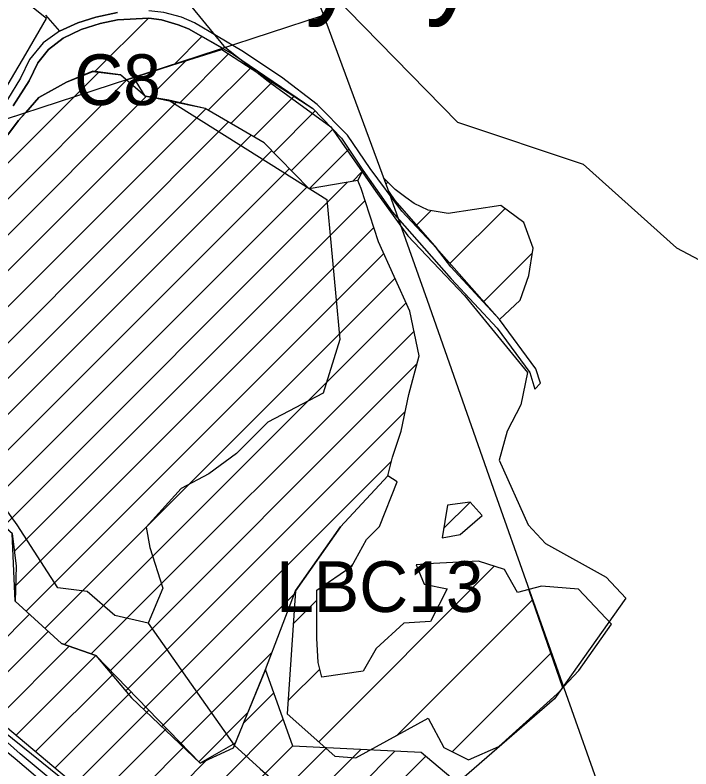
# Model space of a CAD drawing. Extents: x -564810 to -550519, y -1045831 to -1034011.
# Drawn here: x -551782.7 to -551516.3, y -1036667.9 to -1036370.8 of the extents above; entities that cross this region are included whole.
import ezdxf

# ---------------------------------------------------------------- set-up
doc = ezdxf.new("R2010")
doc.units = 0
for name, color, linetype in [('Lesní porost', 7, 'Continuous'), ('Názvy toků', 7, 'Continuous'), ('označ pol cest', 7, 'Continuous'), ('Polní cesty stavající', 7, 'Continuous'), ('STG', 7, 'Continuous'), ('Vedení VN', 7, 'Continuous'), ('Vodní plocha', 7, 'Continuous'), ('Vrstva 33', 7, 'Continuous'), ('Vrstva 5', 7, 'Continuous'), ('zamokř ploch', 7, 'Continuous')]:
    doc.layers.add(name, color=color, linetype=linetype)

msp = doc.modelspace()

# ---------------------------------------------------------------- linework, layer by layer
at = {"layer": 'Lesní porost'}
for p, q in [((-551770.72, -1036370.81), (-551765.18, -1036377.15)), ((-551750.84, -1036371.62), (-551742.29, -1036369.84)), ((-551765.18, -1036377.15), (-551757.94, -1036373.95)), ((-551757.94, -1036373.95), (-551750.84, -1036371.62)), ((-551749.12, -1036374.19), (-551756.65, -1036376.57)), ((-551751.19, -1036393.13), (-551730.08, -1036372.02)), ((-551742.37, -1036372.77), (-551749.12, -1036374.19)), ((-551730, -1036372.02), (-551742.37, -1036372.77)), ((-551756.65, -1036376.57), (-551763.73, -1036379.97)), ((-551700.7, -1036383.99), (-551714.27, -1036376.28)), ((-551763.73, -1036379.97), (-551769.44, -1036384.36)), ((-551720.03, -1036390.26), (-551709.03, -1036379.26)), ((-551769.44, -1036384.36), (-551773.77, -1036389.72)), ((-551735.89, -1036395.41), (-551700.7, -1036383.99)), ((-551773.77, -1036389.72), (-551777.17, -1036396.73)), ((-551762.36, -1036397.32), (-551751.99, -1036393.03)), ((-551751.99, -1036393.03), (-551741.06, -1036394.41)), ((-551741.06, -1036394.41), (-551738.81, -1036396.36)), ((-551777.17, -1036396.73), (-551783.47, -1036406.62)), ((-551767.2, -1036399.86), (-551762.36, -1036397.32)), ((-551738.81, -1036396.36), (-551735.89, -1036395.41)), ((-551773.25, -1036403.39), (-551767.2, -1036399.86)), ((-551778.47, -1036409.22), (-551773.25, -1036403.39)), ((-551786.44, -1036411.8), (-551778.47, -1036409.22)), ((-551632.93, -1036439.56), (-551637.44, -1036435.01)), ((-551637.44, -1036435.01), (-551635.91, -1036439.25)), ((-551636.56, -1036437.46), (-551635.78, -1036436.68)), ((-551635.91, -1036439.25), (-551635.54, -1036440.3)), ((-551628.62, -1036442.77), (-551632.93, -1036439.56)), ((-551635.54, -1036440.3), (-551632.98, -1036443.95)), ((-551632.98, -1036443.95), (-551616.6, -1036462.71)), ((-551625.34, -1036445.1), (-551628.62, -1036442.77)), ((-551619.86, -1036447.73), (-551625.34, -1036445.1)), ((-551624.49, -1036453.67), (-551618.72, -1036447.91)), ((-551611.93, -1036448.99), (-551619.86, -1036447.73)), ((-551591.2, -1036445.83), (-551611.93, -1036448.99)), ((-551611.27, -1036468.74), (-551589.58, -1036447.05)), ((-551582.18, -1036452.64), (-551591.2, -1036445.83)), ((-551578.48, -1036462.69), (-551582.18, -1036452.64)), ((-551616.6, -1036462.71), (-551591.71, -1036490.83)), ((-551580.24, -1036473.45), (-551578.48, -1036462.69)), ((-551597.99, -1036483.74), (-551578.78, -1036464.54)), ((-551583.55, -1036483.21), (-551580.24, -1036473.45)), ((-551591.71, -1036490.83), (-551583.55, -1036483.21)), ((-551635.79, -1036552.43), (-551654.36, -1036572.54)), ((-551632.15, -1036554.74), (-551635.79, -1036552.43)), ((-551639.11, -1036572.45), (-551632.15, -1036554.74)), ((-551612.24, -1036564.02), (-551614.38, -1036576.92)), ((-551613.77, -1036573.23), (-551603.34, -1036562.8)), ((-551603.34, -1036562.8), (-551612.24, -1036564.02)), ((-551598.58, -1036568.11), (-551603.34, -1036562.8)), ((-551603.34, -1036562.8), (-551603.34, -1036562.8)), ((-551607.31, -1036575.54), (-551598.58, -1036568.11)), ((-551654.36, -1036572.54), (-551672.22, -1036597.8)), ((-551644.24, -1036577.57), (-551639.11, -1036572.45)), ((-551614.38, -1036576.92), (-551607.31, -1036575.54)), ((-551649.92, -1036588.09), (-551644.24, -1036577.57)), ((-551663.74, -1036597.48), (-551649.92, -1036588.09)), ((-551663.01, -1036657.24), (-551593.81, -1036588.05)), ((-551651.49, -1036589.16), (-551649.33, -1036587)), ((-551617.74, -1036586.94), (-551624.56, -1036587.55)), ((-551624.56, -1036587.55), (-551621.49, -1036595.17)), ((-551623.71, -1036589.66), (-551621.31, -1036587.26)), ((-551600.01, -1036586.11), (-551617.74, -1036586.94)), ((-551589.75, -1036589.32), (-551600.01, -1036586.11)), ((-551584.67, -1036598.37), (-551589.75, -1036589.32)), ((-551621.49, -1036595.17), (-551612.38, -1036597.02)), ((-551612.38, -1036597.02), (-551618.99, -1036609.88)), ((-551575.24, -1036595.86), (-551580.23, -1036597.19)), ((-551560.65, -1036597.16), (-551575.24, -1036595.86)), ((-551672.22, -1036597.8), (-551675.49, -1036646.27)), ((-551663.72, -1036616.38), (-551663.74, -1036597.48)), ((-551580.23, -1036597.19), (-551584.67, -1036598.37)), ((-551580.23, -1036597.19), (-551579.95, -1036597.98)), ((-551579.95, -1036597.98), (-551580.23, -1036597.19)), ((-551579.95, -1036597.98), (-551579.95, -1036597.98)), ((-551579.95, -1036597.98), (-551566.82, -1036635.92)), ((-551566.82, -1036635.92), (-551579.95, -1036597.98)), ((-551547.59, -1036610.94), (-551560.65, -1036597.16)), ((-551673.09, -1036610.76), (-551663.74, -1036601.4)), ((-551632.32, -1036654.84), (-551578.8, -1036601.32)), ((-551629.43, -1036610.54), (-551640.42, -1036620.45)), ((-551618.99, -1036609.88), (-551629.43, -1036610.54)), ((-551560.46, -1036629.2), (-551547.59, -1036610.94)), ((-551663.28, -1036626.06), (-551663.72, -1036616.38)), ((-551640.42, -1036620.45), (-551645.45, -1036629.41)), ((-551610.34, -1036661.14), (-551571.52, -1036622.33)), ((-551661.77, -1036631.8), (-551663.28, -1036626.06)), ((-551675.14, -1036641.09), (-551662.62, -1036628.57)), ((-551645.45, -1036629.41), (-551661.77, -1036631.8)), ((-551566.49, -1036635.57), (-551560.46, -1036629.2)), ((-551566.82, -1036635.92), (-551566.49, -1036635.57)), ((-551592.05, -1036659.12), (-551569.07, -1036638.29)), ((-551569.07, -1036638.29), (-551566.82, -1036635.92)), ((-551675.49, -1036646.27), (-551656.61, -1036662.87)), ((-551648.33, -1036663.63), (-551619.82, -1036647.98)), ((-551619.82, -1036647.98), (-551613.67, -1036659.46)), ((-551613.67, -1036659.46), (-551603.95, -1036664.38)), ((-551603.95, -1036664.38), (-551592.05, -1036659.12)), ((-551656.61, -1036662.87), (-551648.33, -1036663.63))]:
    msp.add_line(p, q, dxfattribs=at)
for points in [[(-551724.91, -1036372.71), (-551730, -1036372.02)], [(-551714.27, -1036376.28), (-551718.4, -1036374.75), (-551724.91, -1036372.71)]]:
    msp.add_lwpolyline(points, dxfattribs=at)
at = {"layer": 'Polní cesty stavající'}
for p, q in [((-551742.29, -1036369.84), (-551750.84, -1036371.62)), ((-551757.94, -1036373.95), (-551765.18, -1036377.15)), ((-551750.84, -1036371.62), (-551757.94, -1036373.95)), ((-551756.65, -1036376.57), (-551749.12, -1036374.19)), ((-551749.12, -1036374.19), (-551742.37, -1036372.77)), ((-551742.37, -1036372.77), (-551730, -1036372.02)), ((-551693.36, -1036384.95), (-551711.9, -1036373.93)), ((-551765.18, -1036377.15), (-551771.65, -1036381.8)), ((-551763.73, -1036379.97), (-551756.65, -1036376.57)), ((-551714.27, -1036376.28), (-551696.59, -1036386.32)), ((-551769.44, -1036384.36), (-551763.73, -1036379.97)), ((-551771.65, -1036381.8), (-551776.99, -1036388.32)), ((-551773.77, -1036389.72), (-551769.44, -1036384.36)), ((-551677.63, -1036395.31), (-551693.36, -1036384.95)), ((-551776.99, -1036388.32), (-551780.58, -1036395.77)), ((-551696.59, -1036386.32), (-551665.39, -1036407.6)), ((-551777.17, -1036396.73), (-551773.77, -1036389.72)), ((-551780.58, -1036395.77), (-551785.66, -1036404.1)), ((-551783.47, -1036406.62), (-551777.17, -1036396.73)), ((-551663.56, -1036406.07), (-551677.63, -1036395.31)), ((-551651.7, -1036418.12), (-551663.56, -1036406.07)), ((-551665.39, -1036407.6), (-551654.02, -1036419.33)), ((-551642.7, -1036431.34), (-551651.7, -1036418.12)), ((-551654.02, -1036419.33), (-551645.64, -1036431.93)), ((-551645.64, -1036431.93), (-551634.06, -1036448.36)), ((-551630.26, -1036448.12), (-551642.7, -1036431.34)), ((-551634.06, -1036448.36), (-551610.76, -1036474.82)), ((-551616.6, -1036462.71), (-551630.26, -1036448.12)), ((-551610.76, -1036474.82), (-551592.71, -1036494.21)), ((-551577.44, -1036510.23), (-551591.71, -1036490.83)), ((-551592.71, -1036494.21), (-551579.83, -1036511.75)), ((-551575.56, -1036515.87), (-551577.44, -1036510.23)), ((-551579.83, -1036511.75), (-551577.8, -1036518.32)), ((-551577.8, -1036518.32), (-551575.56, -1036515.87))]:
    msp.add_line(p, q, dxfattribs=at)
for points in [[(-551711.9, -1036373.93), (-551717.04, -1036371.66), (-551724.02, -1036369.82), (-551729.96, -1036369.23)], [(-551730, -1036372.02), (-551724.91, -1036372.71), (-551718.4, -1036374.75), (-551714.27, -1036376.28)], [(-551591.71, -1036490.83), (-551611, -1036470.06), (-551616.6, -1036462.71)], [(-551512.27, -1036772.42), (-551518.98, -1036767.85), (-551528.36, -1036762.64), (-551533.97, -1036759.92), (-551554.05, -1036751.85), (-551570.58, -1036746.27), (-551577.78, -1036743.89), (-551609.53, -1036736.41), (-551635.71, -1036734.23), (-551651.65, -1036731.28), (-551655.55, -1036729.88), (-551671.53, -1036722.02), (-551675.51, -1036720.16), (-551702.36, -1036706.91), (-551710.43, -1036703.27), (-551736.65, -1036692.24), (-551748.58, -1036686.63), (-551754.57, -1036683.18), (-551760.84, -1036678.64), (-551765.72, -1036674.52), (-551780.71, -1036661.98), (-551790.78, -1036653.05)], [(-551785.59, -1036661.52), (-551782.63, -1036663.9), (-551767.49, -1036676.73), (-551762.82, -1036681.01), (-551756.26, -1036685.57), (-551749.93, -1036689.26), (-551737.57, -1036695.26), (-551712.37, -1036705.78), (-551703.67, -1036709.42), (-551662.92, -1036729.66), (-551656.97, -1036732), (-551652.82, -1036733.68), (-551636.03, -1036737.11), (-551609.67, -1036739.74), (-551578.58, -1036746.69), (-551571.34, -1036749.35), (-551555.84, -1036756.54), (-551535.67, -1036764.77), (-551530.22, -1036766.98), (-551520.65, -1036772.34), (-551514.38, -1036776.39)]]:
    msp.add_lwpolyline(points, dxfattribs=at)
at = {"layer": 'STG'}
msp.add_lwpolyline([(-552049.23, -1036221.89), (-551997.79, -1036236.59), (-551961.05, -1036260.48), (-551885.73, -1036348.69), (-551843.48, -1036381.76), (-551812.25, -1036370.74), (-551766.32, -1036337.66), (-551725.9, -1036317.45), (-551694.67, -1036324.8), (-551608.33, -1036413), (-551558.73, -1036429.54), (-551521.99, -1036462.62), (-551459.52, -1036495.69), (-551391.55, -1036539.8), (-551345.62, -1036602.27), (-551330.93, -1036644.54), (-551330.93, -1036688.64), (-551352.97, -1036730.91), (-551400.74, -1036767.66), (-551450.34, -1036802.57), (-551474.22, -1036819.11)], dxfattribs=at)
at = {"layer": 'Vedení VN'}
for points in [[(-551862.47, -1036044.38), (-551813.15, -1036076.53), (-551766.18, -1036107.66), (-551736.1, -1036182.9), (-551719.87, -1036221.44), (-551703.91, -1036260.67), (-551689.46, -1036297.38), (-551661.08, -1036370.87), (-551635.91, -1036439.25), (-551620.3, -1036483.25), (-551604.67, -1036527.71), (-551594.29, -1036557.25), (-551551.26, -1036678.71), (-551523.59, -1036758.47), (-551452.81, -1036778.4), (-551377.04, -1036799.83)], [(-551846.31, -1036468.84), (-551813.81, -1036437.86), (-551786.44, -1036411.8), (-551661.08, -1036370.87)]]:
    msp.add_lwpolyline(points, dxfattribs=at)
at = {"layer": 'Vodní plocha'}
for p, q in [((-551848.3, -1036491.94), (-551749.67, -1036393.31)), ((-551752.04, -1036393.01), (-551762.44, -1036397.24)), ((-551741.11, -1036394.39), (-551752.04, -1036393.01)), ((-551731.37, -1036402.82), (-551741.11, -1036394.39)), ((-551839.64, -1036497.42), (-551738.7, -1036396.48)), ((-551762.44, -1036397.24), (-551773.33, -1036403.31)), ((-551831.72, -1036503.65), (-551730.97, -1036402.9)), ((-551773.33, -1036403.31), (-551778.47, -1036409.22)), ((-551707.75, -1036407.62), (-551731.37, -1036402.82)), ((-551826.81, -1036512.88), (-551719.22, -1036405.29)), ((-551824.13, -1036524.34), (-551707.54, -1036407.75)), ((-551778.47, -1036409.22), (-551781.31, -1036412.38)), ((-551684.51, -1036421.13), (-551707.75, -1036407.62)), ((-551781.31, -1036412.38), (-551785.57, -1036417.98)), ((-551821.44, -1036535.8), (-551698.59, -1036412.95)), ((-551817.85, -1036546.34), (-551689.65, -1036418.15)), ((-551809.75, -1036552.39), (-551681.54, -1036424.18)), ((-551801.66, -1036558.44), (-551674.57, -1036431.35)), ((-551646.29, -1036439.15), (-551647.6, -1036436.01)), ((-551794.25, -1036565.18), (-551667.59, -1036438.51)), ((-551787.04, -1036572.11), (-551651.65, -1036436.72)), ((-551639.39, -1036460.23), (-551646.29, -1036439.15)), ((-551783, -1036582.2), (-551644.72, -1036443.93)), ((-551782.46, -1036595.81), (-551641.24, -1036454.59)), ((-551627.09, -1036487.47), (-551639.39, -1036460.23)), ((-551778.31, -1036605.8), (-551637.32, -1036464.81)), ((-551770.92, -1036612.55), (-551632.92, -1036474.55)), ((-551763.17, -1036618.95), (-551628.52, -1036484.3)), ((-551623.43, -1036505.14), (-551627.09, -1036487.47)), ((-551752.69, -1036622.61), (-551625.45, -1036495.37)), ((-551627.52, -1036520.34), (-551623.43, -1036505.14)), ((-551745.51, -1036629.57), (-551624.29, -1036508.35)), ((-551630.52, -1036534.84), (-551627.52, -1036520.34)), ((-551739.01, -1036637.21), (-551628.92, -1036527.13)), ((-551633.96, -1036545.07), (-551630.52, -1036534.84)), ((-551635.79, -1036552.43), (-551633.96, -1036545.07)), ((-551732.04, -1036644.38), (-551634.37, -1036546.71)), ((-551654.36, -1036572.54), (-551635.79, -1036552.43)), ((-551672.22, -1036597.8), (-551654.36, -1036572.54)), ((-551782.29, -1036588.05), (-551782.6, -1036601.87)), ((-551724.8, -1036651.28), (-551672.77, -1036599.26)), ((-551683.98, -1036628.77), (-551672.22, -1036597.8)), ((-551782.6, -1036601.87), (-551764.38, -1036618.52)), ((-551764.38, -1036618.52), (-551750.88, -1036623.24)), ((-551750.88, -1036623.24), (-551736.74, -1036639.89)), ((-551717.56, -1036658.19), (-551681.43, -1036622.06)), ((-551736.74, -1036639.89), (-551709.73, -1036665.65)), ((-551710.32, -1036665.09), (-551690.84, -1036645.61))]:
    msp.add_line(p, q, dxfattribs=at)
for points in [[(-551647.6, -1036436.01), (-551666.77, -1036439.35), (-551684.51, -1036421.13)], [(-551834.23, -1036500.85), (-551828, -1036507.79), (-551819.21, -1036545.32), (-551799.87, -1036559.78), (-551783.86, -1036575.17), (-551782.29, -1036588.05)], [(-551709.73, -1036665.65), (-551696.56, -1036659.65), (-551683.98, -1036628.77)]]:
    msp.add_lwpolyline(points, dxfattribs=at)
at = {"layer": 'Vrstva 33'}
for points in [[(-551791.55, -1036425.77), (-551781.31, -1036412.38), (-551773.25, -1036403.39), (-551767.2, -1036399.86), (-551762.36, -1036397.32), (-551751.99, -1036393.03), (-551741.06, -1036394.41), (-551731.32, -1036402.84), (-551722.03, -1036404.34), (-551659.77, -1036443.51), (-551654.68, -1036498.75), (-551661.22, -1036519.83), (-551683.02, -1036531.24), (-551695.37, -1036543.6), (-551706.27, -1036551.59), (-551717.17, -1036557.41), (-551730.97, -1036572.67), (-551729.52, -1036580.67), (-551724.43, -1036596.66), (-551730.25, -1036610.47), (-551696.28, -1036658.57), (-551686.02, -1036667.9), (-551674.88, -1036677.65)], [(-551730.25, -1036610.47), (-551743.33, -1036607.42), (-551754.22, -1036597.97), (-551765.85, -1036596.51), (-551781.83, -1036571.8), (-551827.94, -1036507.87), (-551834.17, -1036500.92), (-551842.38, -1036494.74), (-551849.75, -1036491.05), (-551853.95, -1036484.97), (-551853.42, -1036480.01), (-551836.79, -1036464.29), (-551822.69, -1036452.6), (-551811.21, -1036441.34), (-551801.98, -1036433.51)]]:
    msp.add_lwpolyline(points, dxfattribs=at)
at = {"layer": 'Vrstva 5'}
for points in [[(-551677.82, -1036712.1), (-551749.63, -1036683.53), (-551791.25, -1036650.08), (-551806.75, -1036637.02), (-551837.76, -1036637.02), (-551866.32, -1036629.68), (-551856.53, -1036575), (-551854.9, -1036560.31), (-551854.9, -1036530.94), (-551858.98, -1036502.38), (-551856.53, -1036487.69), (-551850, -1036464.84), (-551846.94, -1036448.52), (-551853.47, -1036435.87), (-551834.09, -1036432.2), (-551807.97, -1036423.83), (-551788.39, -1036403.23), (-551778.39, -1036386.3), (-551770.23, -1036372.22), (-551796.35, -1036351.41)], [(-551717.19, -1036362.43), (-551700.46, -1036383.03), (-551682.92, -1036396.91), (-551658.23, -1036414.86), (-551640.48, -1036440.36), (-551627.84, -1036457.9), (-551605.6, -1036481.36), (-551580.71, -1036511.76), (-551583.36, -1036524.41), (-551588.67, -1036534.81), (-551591.93, -1036546.24), (-551580.51, -1036571.74), (-551573.57, -1036579.08), (-551549.7, -1036592.34), (-551541.95, -1036600.71), (-551570.1, -1036640.29), (-551609.68, -1036674.56), (-551621.51, -1036688.84), (-551655.38, -1036729.64), (-551683.94, -1036710.46)]]:
    msp.add_lwpolyline(points, dxfattribs=at)
at = {"layer": 'zamokř ploch'}
for p, q in [((-551729.57, -1036403.11), (-551715.35, -1036388.89)), ((-551717.66, -1036405.35), (-551698.5, -1036386.18)), ((-551706.52, -1036408.34), (-551689.91, -1036391.73)), ((-551735.96, -1036395.35), (-551735.92, -1036395.31)), ((-551697.58, -1036413.54), (-551681.32, -1036397.29)), ((-551688.63, -1036418.74), (-551672.74, -1036402.85)), ((-551680.75, -1036425), (-551664.39, -1036408.64)), ((-551673.77, -1036432.16), (-551657.43, -1036415.82)), ((-551666.79, -1036439.33), (-551651.13, -1036423.67)), ((-551649.71, -1036436.39), (-551645.99, -1036432.67)), ((-551812.83, -1036642.81), (-551777.01, -1036606.99)), ((-551800.17, -1036644.29), (-551769.62, -1036613.74)), ((-551790.2, -1036648.46), (-551761.33, -1036619.59)), ((-551782.25, -1036654.66), (-551750.86, -1036623.26)), ((-551774.57, -1036661.11), (-551743.89, -1036630.44)), ((-551766.88, -1036667.57), (-551736.93, -1036637.62)), ((-551692.76, -1036650.02), (-551680.7, -1036637.96)), ((-551759.2, -1036674.03), (-551729.96, -1036644.79)), ((-551723.64, -1036695.04), (-551676.98, -1036648.38)), ((-551751.49, -1036680.46), (-551723, -1036651.97)), ((-551742.25, -1036685.37), (-551716.04, -1036659.15)), ((-551713.87, -1036699.41), (-551673.26, -1036658.81)), ((-551704.1, -1036703.79), (-551659.94, -1036659.62)), ((-551694.34, -1036708.16), (-551646.46, -1036660.29)), ((-551684.57, -1036712.54), (-551632.98, -1036660.95)), ((-551733.01, -1036690.27), (-551706.61, -1036663.87)), ((-551674.81, -1036716.92), (-551620.85, -1036662.96))]:
    msp.add_line(p, q, dxfattribs=at)
for points in [[(-551735.97, -1036395.33), (-551701.16, -1036384.45), (-551665.39, -1036407.6), (-551654.02, -1036419.33), (-551645.64, -1036431.93), (-551647.6, -1036436.02), (-551666.77, -1036439.35), (-551684.51, -1036421.13), (-551707.75, -1036407.62), (-551722.08, -1036404.33), (-551731.37, -1036402.82)], [(-551845.89, -1036495.95), (-551849.34, -1036542.45), (-551849.66, -1036599.94), (-551849.83, -1036631.03), (-551822.33, -1036642.35), (-551802.54, -1036643.3), (-551789.04, -1036648.95), (-551751.66, -1036680.37), (-551726.22, -1036693.88), (-551677.92, -1036715.52), (-551653.45, -1036726.49), (-551608.5, -1036673.42), (-551622.63, -1036661.46), (-551673.2, -1036658.97), (-551683.98, -1036628.77), (-551695.98, -1036657.81), (-551709.73, -1036665.65), (-551750.88, -1036623.24), (-551764.38, -1036618.52), (-551782.6, -1036601.87), (-551783.86, -1036575.17), (-551819.21, -1036545.32), (-551828, -1036507.79), (-551834.23, -1036500.85)]]:
    msp.add_lwpolyline(points, close=True, dxfattribs=at)

# ---------------------------------------------------------------- texts
at = {"layer": 'Názvy toků'}
msp.add_text('Dolnoleský rybník', height=32, dxfattribs=at).set_placement((-551856.33, -1036365.95))
at = {"layer": 'označ pol cest'}
msp.add_text('C8', height=20, dxfattribs=at).set_placement((-551759.41, -1036406.32))
at = {"layer": 'Vrstva 5'}
msp.add_text('LBC13', height=20, dxfattribs=at).set_placement((-551679.78, -1036606.09))

doc.saveas('drawing.dxf')
